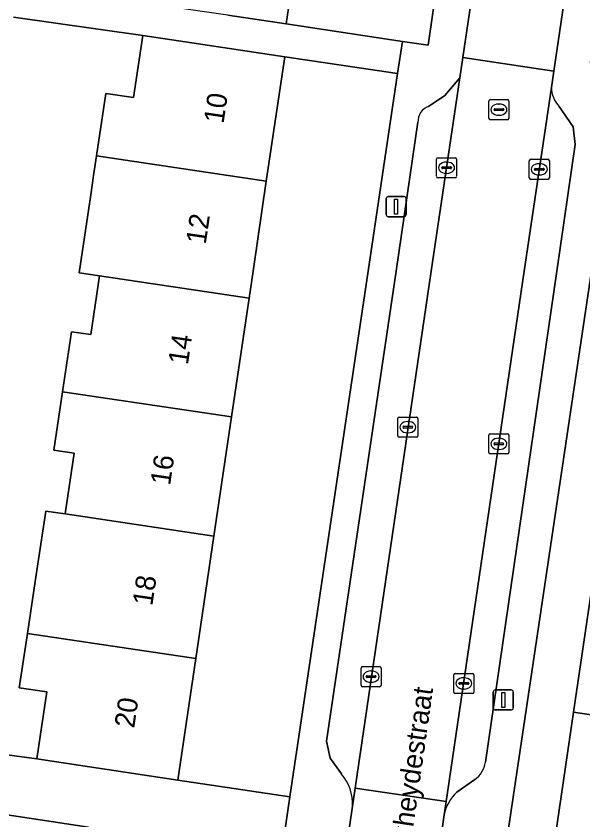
# Model space of a CAD drawing. Extents: x 163683 to 164494, y 382709 to 383872.
# Drawn here: x 164074.8 to 164103, y 382972.71 to 383012.68 of the extents above; entities that cross this region are included whole.
import ezdxf

# ---------------------------------------------------------------- set-up
doc = ezdxf.new("R2010")
doc.units = 0
for name, color, linetype in [('IMGEO_Erf', 7, 'Continuous'), ('IMGEO_Kolk', 7, 'Continuous'), ('IMGEO_Lichtmast', 7, 'Continuous'), ('IMGEO_Openbare_ruimte_label', 7, 'Continuous'), ('IMGEO_Pand', 7, 'Continuous'), ('IMGEO_Pand_nummerreeks', 7, 'Continuous'), ('IMGEO_Parkeervlak_open', 7, 'Continuous'), ('IMGEO_Rijbaan_lokaal_open', 7, 'Continuous'), ('IMGEO_Rioolput', 7, 'Continuous'), ('IMGEO_Voetpad_open', 7, 'Continuous')]:
    doc.layers.add(name, color=color, linetype=linetype)

msp = doc.modelspace()

# ---------------------------------------------------------------- linework, layer by layer
at = {"layer": 'IMGEO_Erf'}
for points in [[(164085.334, 383012.728), (164088.235, 383012.283), (164089.134, 383018.266)], [(164069.402, 382976.601), (164075.823, 382975.736), (164076.321, 382979.074), (164074.958, 382979.277), (164075.361, 382981.98), (164075.746, 382984.561), (164076.269, 382988.065), (164077.238, 382987.921), (164077.688, 382990.937), (164076.677, 382991.088), (164077.111, 382993.995), (164077.556, 382996.982), (164078.513, 382996.839), (164078.943, 382999.764), (164077.929, 382999.915), (164078.507, 383003.783), (164078.652, 383004.751), (164078.797, 383005.72), (164079.263, 383008.834), (164080.638, 383008.629), (164081.099, 383011.712), (164074.66, 383012.625)], [(164074.35, 382954.589), (164074.796, 382957.58), (164075.783, 382957.433), (164076.242, 382960.509), (164076.711, 382963.656), (164075.71, 382963.806), (164076.114, 382966.513), (164076.546, 382969.409), (164077.934, 382969.202), (164078.402, 382972.341), (164068.983, 382973.779)]]:
    msp.add_lwpolyline(points, dxfattribs=at)
for points in [[(164092.315, 383000), (164093.777, 383009.815), (164088.159, 383010.656), (164087.244, 383004.464), (164086.584, 383000), (164086.386, 382998.658), (164085.512, 382992.747), (164084.636, 382986.821), (164083.736, 382980.735), (164082.842, 382974.689), (164088.422, 382973.858)], [(164104.286, 382989.96), (164105.163, 382995.903), (164105.767, 383000), (164106.04, 383001.847), (164106.933, 383007.903), (164104.762, 383008.256), (164103.418, 383000), (164099.302, 382972.288), (164101.628, 382971.943), (164102.532, 382978.072), (164103.409, 382984.016)]]:
    msp.add_lwpolyline(points, close=True, dxfattribs=at)
at = {"layer": 'IMGEO_Kolk'}
for p, q in [((164095.713, 383004.708), (164095.713, 383005.56)), ((164095.788, 383005.634), (164096.64, 383005.634)), ((164096.201, 383005.414), (164096.226, 383005.414)), ((164096.714, 383005.56), (164096.714, 383004.708)), ((164100.327, 383004.63), (164100.327, 383005.482)), ((164100.402, 383005.556), (164101.254, 383005.556)), ((164100.815, 383005.336), (164100.84, 383005.336)), ((164101.328, 383005.482), (164101.328, 383004.63)), ((164095.972, 383005.128), (164095.972, 383005.14)), ((164096.41, 383005.091), (164096.012, 383005.091)), ((164096.015, 383005.177), (164096.413, 383005.177)), ((164096.456, 383005.14), (164096.456, 383005.128)), ((164100.586, 383005.05), (164100.586, 383005.062)), ((164101.024, 383005.013), (164100.626, 383005.013)), ((164100.629, 383005.099), (164101.027, 383005.099)), ((164101.07, 383005.062), (164101.07, 383005.05)), ((164096.64, 383004.634), (164095.788, 383004.634)), ((164096.224, 383004.854), (164096.199, 383004.854)), ((164101.254, 383004.556), (164100.402, 383004.556)), ((164100.838, 383004.776), (164100.813, 383004.776)), ((164093.785, 382991.809), (164093.785, 382992.661)), ((164093.86, 382992.735), (164094.712, 382992.735)), ((164094.786, 382992.661), (164094.786, 382991.809)), ((164094.044, 382992.229), (164094.044, 382992.241)), ((164094.482, 382992.192), (164094.084, 382992.192)), ((164094.087, 382992.278), (164094.485, 382992.278)), ((164094.273, 382992.515), (164094.298, 382992.515)), ((164094.528, 382992.241), (164094.528, 382992.229)), ((164094.296, 382991.955), (164094.271, 382991.955)), ((164098.314, 382990.98), (164098.314, 382991.832)), ((164098.389, 382991.906), (164099.241, 382991.906)), ((164099.315, 382991.832), (164099.315, 382990.98)), ((164094.712, 382991.735), (164093.86, 382991.735)), ((164098.573, 382991.4), (164098.573, 382991.412)), ((164099.011, 382991.363), (164098.613, 382991.363)), ((164098.616, 382991.449), (164099.014, 382991.449)), ((164098.802, 382991.686), (164098.827, 382991.686)), ((164099.057, 382991.412), (164099.057, 382991.4)), ((164098.825, 382991.126), (164098.8, 382991.126)), ((164099.241, 382990.906), (164098.389, 382990.906)), ((164091.957, 382979.406), (164091.957, 382980.258)), ((164092.032, 382980.332), (164092.884, 382980.332)), ((164092.958, 382980.258), (164092.958, 382979.406)), ((164092.216, 382979.826), (164092.216, 382979.838)), ((164092.654, 382979.789), (164092.256, 382979.789)), ((164092.259, 382979.875), (164092.657, 382979.875)), ((164092.445, 382980.112), (164092.47, 382980.112)), ((164092.7, 382979.838), (164092.7, 382979.826)), ((164096.571, 382979.067), (164096.571, 382979.919)), ((164096.646, 382979.993), (164097.498, 382979.993)), ((164097.059, 382979.773), (164097.084, 382979.773)), ((164097.572, 382979.919), (164097.572, 382979.067)), ((164092.468, 382979.552), (164092.443, 382979.552)), ((164096.83, 382979.487), (164096.83, 382979.499)), ((164097.268, 382979.45), (164096.87, 382979.45)), ((164096.873, 382979.536), (164097.271, 382979.536)), ((164097.314, 382979.499), (164097.314, 382979.487)), ((164092.884, 382979.332), (164092.032, 382979.332)), ((164097.498, 382978.993), (164096.646, 382978.993)), ((164097.082, 382979.213), (164097.057, 382979.213))]:
    msp.add_line(p, q, dxfattribs=at)
for points in [[(164095.713, 383004.708), (164095.713, 383005.56)], [(164095.788, 383005.634), (164096.64, 383005.634)], [(164096.714, 383005.56), (164096.714, 383004.708)], [(164100.327, 383004.63), (164100.327, 383005.482)], [(164100.402, 383005.556), (164101.254, 383005.556)], [(164101.328, 383005.482), (164101.328, 383004.63)], [(164096.64, 383004.634), (164095.788, 383004.634)], [(164101.254, 383004.556), (164100.402, 383004.556)], [(164093.785, 382991.809), (164093.785, 382992.661)], [(164093.86, 382992.735), (164094.712, 382992.735)], [(164094.786, 382992.661), (164094.786, 382991.809)], [(164098.314, 382990.98), (164098.314, 382991.832)], [(164098.389, 382991.906), (164099.241, 382991.906)], [(164099.315, 382991.832), (164099.315, 382990.98)], [(164094.712, 382991.735), (164093.86, 382991.735)], [(164099.241, 382990.906), (164098.389, 382990.906)], [(164091.957, 382979.406), (164091.957, 382980.258)], [(164092.032, 382980.332), (164092.884, 382980.332)], [(164092.958, 382980.258), (164092.958, 382979.406)], [(164096.571, 382979.067), (164096.571, 382979.919)], [(164096.646, 382979.993), (164097.498, 382979.993)], [(164097.572, 382979.919), (164097.572, 382979.067)], [(164092.884, 382979.332), (164092.032, 382979.332)], [(164097.498, 382978.993), (164096.646, 382978.993)]]:
    msp.add_lwpolyline(points, dxfattribs=at)
for centre, radius, start, end in [((164095.79, 383005.558), 0.0765, 91.552, 178.448), ((164095.79, 383005.558), 0.0765, 91.552, 178.448), ((164096.638, 383005.558), 0.0765, 1.552, 88.448), ((164096.638, 383005.558), 0.0765, 1.552, 88.448), ((164100.404, 383005.48), 0.0765, 91.552, 178.448), ((164100.404, 383005.48), 0.0765, 91.552, 178.448), ((164101.252, 383005.48), 0.0765, 1.552, 88.448), ((164101.252, 383005.48), 0.0765, 1.552, 88.448), ((164096.012, 383005.137), 0.0403, 85.8775, 175.7526), ((164096.009, 383005.127), 0.0366, 178.938, 274.7102), ((164096.413, 383005.134), 0.043, 264.8664, 352.4533), ((164096.417, 383005.139), 0.0386, 1.7309, 96.639), ((164100.626, 383005.059), 0.0403, 85.8775, 175.7526), ((164100.623, 383005.049), 0.0366, 178.938, 274.7102), ((164101.027, 383005.056), 0.043, 264.8664, 352.4533), ((164101.031, 383005.061), 0.0386, 1.7309, 96.639), ((164095.79, 383004.71), 0.0765, 181.552, 268.448), ((164095.79, 383004.71), 0.0765, 181.552, 268.448), ((164096.638, 383004.71), 0.0765, 271.552, 358.448), ((164096.638, 383004.71), 0.0765, 271.552, 358.448), ((164100.404, 383004.632), 0.0765, 181.552, 268.448), ((164100.404, 383004.632), 0.0765, 181.552, 268.448), ((164101.252, 383004.632), 0.0765, 271.552, 358.448), ((164101.252, 383004.632), 0.0765, 271.552, 358.448), ((164093.862, 382992.659), 0.0765, 91.552, 178.448), ((164093.862, 382992.659), 0.0765, 91.552, 178.448), ((164094.71, 382992.659), 0.0765, 1.552, 88.448), ((164094.71, 382992.659), 0.0765, 1.552, 88.448), ((164094.084, 382992.238), 0.0403, 85.8775, 175.7526), ((164094.081, 382992.228), 0.0366, 178.938, 274.7102), ((164094.485, 382992.235), 0.043, 264.8664, 352.4533), ((164094.489, 382992.24), 0.0386, 1.7309, 96.639), ((164093.862, 382991.811), 0.0765, 181.552, 268.448), ((164093.862, 382991.811), 0.0765, 181.552, 268.448), ((164094.71, 382991.811), 0.0765, 271.552, 358.448), ((164094.71, 382991.811), 0.0765, 271.552, 358.448), ((164098.391, 382991.83), 0.0765, 91.552, 178.448), ((164098.391, 382991.83), 0.0765, 91.552, 178.448), ((164099.239, 382991.83), 0.0765, 1.552, 88.448), ((164099.239, 382991.83), 0.0765, 1.552, 88.448), ((164098.613, 382991.409), 0.0403, 85.8775, 175.7526), ((164098.61, 382991.399), 0.0366, 178.938, 274.7102), ((164099.014, 382991.406), 0.043, 264.8664, 352.4533), ((164099.018, 382991.411), 0.0386, 1.7309, 96.639), ((164098.391, 382990.982), 0.0765, 181.552, 268.448), ((164098.391, 382990.982), 0.0765, 181.552, 268.448), ((164099.239, 382990.982), 0.0765, 271.552, 358.448), ((164099.239, 382990.982), 0.0765, 271.552, 358.448), ((164092.034, 382980.256), 0.0765, 91.552, 178.448), ((164092.034, 382980.256), 0.0765, 91.552, 178.448), ((164092.882, 382980.256), 0.0765, 1.552, 88.448), ((164092.882, 382980.256), 0.0765, 1.552, 88.448), ((164092.256, 382979.835), 0.0403, 85.8775, 175.7526), ((164092.253, 382979.825), 0.0366, 178.938, 274.7102), ((164092.657, 382979.832), 0.043, 264.8664, 352.4533), ((164092.661, 382979.837), 0.0386, 1.7309, 96.639), ((164096.648, 382979.917), 0.0765, 91.552, 178.448), ((164096.648, 382979.917), 0.0765, 91.552, 178.448), ((164097.496, 382979.917), 0.0765, 1.552, 88.448), ((164097.496, 382979.917), 0.0765, 1.552, 88.448), ((164092.034, 382979.408), 0.0765, 181.552, 268.448), ((164092.034, 382979.408), 0.0765, 181.552, 268.448), ((164092.882, 382979.408), 0.0765, 271.552, 358.448), ((164092.882, 382979.408), 0.0765, 271.552, 358.448), ((164096.87, 382979.496), 0.0403, 85.8775, 175.7526), ((164096.867, 382979.486), 0.0366, 178.938, 274.7102), ((164097.271, 382979.493), 0.043, 264.8664, 352.4533), ((164097.275, 382979.498), 0.0386, 1.7309, 96.639), ((164096.648, 382979.069), 0.0765, 181.552, 268.448), ((164096.648, 382979.069), 0.0765, 181.552, 268.448), ((164097.496, 382979.069), 0.0765, 271.552, 358.448), ((164097.496, 382979.069), 0.0765, 271.552, 358.448)]:
    msp.add_arc(centre, radius, start, end, dxfattribs=at)
for centre, major_axis, ratio, start_param, end_param in [((164096.2, 383005.134), (-0.387, 0.002), 0.722429, 4.712389, 7.853982), ((164096.225, 383005.134), (-0.39, 0.002), 0.717154, 1.570796, 4.712389), ((164100.814, 383005.056), (-0.387, 0.002), 0.722429, 4.712389, 7.853982), ((164100.839, 383005.056), (-0.39, 0.002), 0.717154, 1.570796, 4.712389), ((164094.272, 382992.235), (-0.387, 0.002), 0.722429, 4.712389, 7.853982), ((164094.297, 382992.235), (-0.39, 0.002), 0.717154, 1.570796, 4.712389), ((164098.801, 382991.406), (-0.387, 0.002), 0.722429, 4.712389, 7.853982), ((164098.826, 382991.406), (-0.39, 0.002), 0.717154, 1.570796, 4.712389), ((164092.444, 382979.832), (-0.387, 0.002), 0.722429, 4.712389, 7.853982), ((164092.469, 382979.832), (-0.39, 0.002), 0.717154, 1.570796, 4.712389), ((164097.058, 382979.493), (-0.387, 0.002), 0.722429, 4.712389, 7.853982), ((164097.083, 382979.493), (-0.39, 0.002), 0.717154, 1.570796, 4.712389)]:
    msp.add_ellipse(centre, major_axis=major_axis, ratio=ratio, start_param=start_param, end_param=end_param, dxfattribs=at)
at = {"layer": 'IMGEO_Lichtmast'}
for p, q in [((164093.21, 383002.802), (164093.21, 383003.602)), ((164093.21, 383003.602), (164093.21, 383002.802)), ((164093.31, 383003.702), (164094.1, 383003.702)), ((164094.1, 383003.702), (164093.31, 383003.702)), ((164094.2, 383003.602), (164094.2, 383002.802)), ((164094.2, 383002.802), (164094.2, 383003.602)), ((164094.1, 383002.702), (164093.31, 383002.702)), ((164093.31, 383002.702), (164094.1, 383002.702)), ((164098.538, 382978.274), (164098.538, 382979.074)), ((164098.538, 382979.074), (164098.538, 382978.274)), ((164098.638, 382979.174), (164099.428, 382979.174)), ((164099.428, 382979.174), (164098.638, 382979.174)), ((164099.528, 382979.074), (164099.528, 382978.274)), ((164099.528, 382978.274), (164099.528, 382979.074)), ((164099.428, 382978.174), (164098.638, 382978.174)), ((164098.638, 382978.174), (164099.428, 382978.174))]:
    msp.add_line(p, q, dxfattribs=at)
for points in [[(164093.63, 383003.577), (164093.78, 383003.577), (164093.78, 383002.827), (164093.63, 383002.827), (164093.63, 383003.577)], [(164098.958, 382979.049), (164099.108, 382979.049), (164099.108, 382978.299), (164098.958, 382978.299), (164098.958, 382979.049)]]:
    msp.add_lwpolyline(points, dxfattribs=at)
for centre, start, end in [((164093.31, 383003.602), 90, 180), ((164093.31, 383003.602), 90, 180), ((164094.1, 383003.602), 0, 90), ((164094.1, 383003.602), 360, 90), ((164093.31, 383002.802), 180, 270), ((164093.31, 383002.802), 180, 270), ((164094.1, 383002.802), 270, 0), ((164094.1, 383002.802), 270, 0), ((164098.638, 382979.074), 90, 180), ((164098.638, 382979.074), 90, 180), ((164099.428, 382979.074), 0, 90), ((164099.428, 382979.074), 360, 90), ((164098.638, 382978.274), 180, 270), ((164098.638, 382978.274), 180, 270), ((164099.428, 382978.274), 270, 0), ((164099.428, 382978.274), 270, 0)]:
    msp.add_arc(centre, 0.1, start, end, dxfattribs=at)
at = {"layer": 'IMGEO_Pand'}
for points in [[(164094.015, 383011.414), (164095.296, 383011.222), (164096.163, 383017.209), (164089.134, 383018.266), (164088.235, 383012.283)], [(164078.797, 383005.72), (164087.244, 383004.464), (164088.159, 383010.656), (164083.215, 383011.396), (164081.099, 383011.712), (164080.638, 383008.629), (164079.263, 383008.834)], [(164087.244, 383004.464), (164078.797, 383005.72), (164078.652, 383004.751), (164078.507, 383003.783), (164077.929, 382999.915), (164078.943, 382999.764), (164086.386, 382998.658), (164086.584, 383000)], [(164078.943, 382999.764), (164078.513, 382996.839), (164077.556, 382996.982), (164077.111, 382993.995), (164085.512, 382992.747), (164086.386, 382998.658)], [(164085.512, 382992.747), (164077.111, 382993.995), (164076.677, 382991.088), (164077.688, 382990.937), (164077.238, 382987.921), (164084.636, 382986.821)], [(164084.636, 382986.821), (164077.238, 382987.921), (164076.269, 382988.065), (164075.746, 382984.561), (164075.361, 382981.98), (164083.736, 382980.735)], [(164102.532, 382978.072), (164111.038, 382976.781), (164111.481, 382979.707), (164110.297, 382979.886), (164110.753, 382982.901), (164103.409, 382984.016)], [(164075.361, 382981.98), (164074.958, 382979.277), (164076.321, 382979.074), (164075.823, 382975.736), (164077.897, 382975.427), (164082.842, 382974.689), (164083.736, 382980.735)], [(164110.609, 382973.941), (164111.038, 382976.781), (164102.532, 382978.072), (164101.628, 382971.943), (164106.572, 382971.195), (164108.967, 382970.833), (164110.113, 382970.66), (164110.151, 382970.913)]]:
    msp.add_lwpolyline(points, close=True, dxfattribs=at)
at = {"layer": 'IMGEO_Parkeervlak_open'}
for points in [[(164091.534, 382973.393), (164091.665, 382974.283), (164095.448, 383000), (164096.87, 383009.605), (164096.119, 383008.72), (164095.321, 383008.184)], [(164101.429, 383009.129), (164100.076, 383000), (164096.195, 382973.618), (164096.099, 382972.966)], [(164098.144, 382975.574), (164101.7, 383000), (164102.616, 383006.292), (164102.512, 383007.168), (164101.81, 383008.182)], [(164094.791, 383007.394), (164093.698, 383000), (164090.243, 382976.626), (164090.423, 382975.775), (164090.985, 382974.99)], [(164096.728, 382974.083), (164097.627, 382974.709)]]:
    msp.add_lwpolyline(points, dxfattribs=at)
for centre, radius, start, end in [((164102.887, 383009.166), 1.459, 181.4366, 222.3955), ((164095.571, 383007.444), 0.782, 108.6527, 183.6331), ((164096.777, 382975.804), 1.386, 307.8143, 350.4532), ((164089.275, 382973.509), 2.262, 357.0535, 40.8893), ((164098.014, 382972.623), 1.946, 131.3838, 169.8472)]:
    msp.add_arc(centre, radius, start, end, dxfattribs=at)
at = {"layer": 'IMGEO_Rijbaan_lokaal_open'}
for points in [[(164102.35, 383015.339), (164097.819, 383016.011), (164097.019, 383010.611), (164101.549, 383009.939)], [(164097.019, 383010.611), (164096.87, 383009.605), (164095.448, 383000), (164091.665, 382974.283), (164096.195, 382973.618), (164100.076, 383000), (164101.429, 383009.129), (164101.549, 383009.939)], [(164091.005, 382969.792), (164095.535, 382969.127), (164095.638, 382969.83), (164096.099, 382972.966), (164096.195, 382973.618), (164091.665, 382974.283), (164091.534, 382973.393), (164091.032, 382969.974)]]:
    msp.add_lwpolyline(points, close=True, dxfattribs=at)
at = {"layer": 'IMGEO_Rioolput'}
for p, q in [((164098.317, 383007.598), (164098.317, 383008.45)), ((164098.392, 383008.524), (164099.244, 383008.524)), ((164098.805, 383008.304), (164098.83, 383008.304)), ((164099.318, 383008.45), (164099.318, 383007.598)), ((164098.576, 383008.018), (164098.576, 383008.03)), ((164099.014, 383007.981), (164098.616, 383007.981)), ((164098.619, 383008.067), (164099.017, 383008.067)), ((164098.828, 383007.744), (164098.803, 383007.744)), ((164099.06, 383008.03), (164099.06, 383008.018)), ((164099.244, 383007.524), (164098.392, 383007.524))]:
    msp.add_line(p, q, dxfattribs=at)
for points in [[(164098.317, 383007.598), (164098.317, 383008.45)], [(164098.392, 383008.524), (164099.244, 383008.524)], [(164099.318, 383008.45), (164099.318, 383007.598)], [(164099.244, 383007.524), (164098.392, 383007.524)]]:
    msp.add_lwpolyline(points, dxfattribs=at)
for centre, radius, start, end in [((164098.394, 383008.448), 0.0765, 91.552, 178.448), ((164098.394, 383008.448), 0.0765, 91.552, 178.448), ((164099.242, 383008.448), 0.0765, 1.552, 88.448), ((164099.242, 383008.448), 0.0765, 1.552, 88.448), ((164098.616, 383008.027), 0.0403, 85.8775, 175.7526), ((164098.613, 383008.017), 0.0366, 178.938, 274.7102), ((164099.017, 383008.024), 0.043, 264.8664, 352.4533), ((164099.021, 383008.029), 0.0386, 1.7309, 96.639), ((164098.394, 383007.6), 0.0765, 181.552, 268.448), ((164098.394, 383007.6), 0.0765, 181.552, 268.448), ((164099.242, 383007.6), 0.0765, 271.552, 358.448), ((164099.242, 383007.6), 0.0765, 271.552, 358.448)]:
    msp.add_arc(centre, radius, start, end, dxfattribs=at)
for centre, major_axis, ratio, start_param, end_param in [((164098.804, 383008.024), (-0.387, 0.002), 0.722429, 4.712389, 7.853982), ((164098.829, 383008.024), (-0.39, 0.002), 0.717154, 1.570796, 4.712389)]:
    msp.add_ellipse(centre, major_axis=major_axis, ratio=ratio, start_param=start_param, end_param=end_param, dxfattribs=at)
at = {"layer": 'IMGEO_Voetpad_open'}
for points in [[(164100.39, 383035.674), (164098.124, 383035.989), (164097.915, 383034.601), (164096.804, 383027.184), (164097.675, 383027.054), (164097.357, 383025.464), (164096.163, 383017.209), (164095.296, 383011.222), (164094.015, 383011.414), (164093.777, 383009.815), (164092.315, 383000), (164088.422, 382973.858), (164087.983, 382970.912), (164082.663, 382935.187), (164082.071, 382930.744), (164081.754, 382928.429), (164080.709, 382921.39), (164084.114, 382920.888), (164084.307, 382922.351), (164084.375, 382922.567)], [(164095.321, 383008.184), (164096.119, 383008.72), (164096.87, 383009.605), (164097.019, 383010.611), (164097.819, 383016.011), (164100.431, 383033.643)], [(164105.02, 383033.339), (164102.35, 383015.339), (164101.549, 383009.939), (164101.429, 383009.129)], [(164088.947, 382922.357), (164088.832, 382921.684), (164088.61, 382920.207), (164091.557, 382919.741), (164092.722, 382927.559), (164093.072, 382929.933), (164093.297, 382931.638), (164093.559, 382933.622), (164098.876, 382969.417), (164099.302, 382972.288), (164103.418, 383000), (164104.762, 383008.256), (164105.063, 383010.105), (164103.379, 383010.362), (164103.936, 383014.016), (164105.713, 383025.977)], [(164074.66, 383012.625), (164081.099, 383011.712), (164083.215, 383011.396), (164088.159, 383010.656), (164093.777, 383009.815), (164094.015, 383011.414), (164088.235, 383012.283), (164085.334, 383012.728), (164082.22, 383013.165), (164079.577, 383013.537), (164073.401, 383014.519)], [(164101.81, 383008.182), (164102.512, 383007.168), (164102.616, 383006.292), (164101.7, 383000), (164098.144, 382975.574)], [(164090.985, 382974.99), (164090.423, 382975.775), (164090.243, 382976.626), (164093.698, 383000), (164094.791, 383007.394)], [(164068.983, 382973.779), (164078.402, 382972.341), (164080.468, 382972.033), (164085.413, 382971.295), (164087.983, 382970.912), (164088.422, 382973.858), (164082.842, 382974.689), (164077.897, 382975.427), (164075.823, 382975.736), (164069.402, 382976.601)], [(164097.627, 382974.709), (164096.728, 382974.083)], [(164089.497, 382968.671), (164090.27, 382969.131), (164091.032, 382969.974), (164091.534, 382973.393)], [(164096.099, 382972.966), (164095.638, 382969.83), (164096.113, 382968.492), (164096.624, 382967.579), (164096.805, 382966.64), (164092.086, 382934.118), (164090.732, 382924.32)]]:
    msp.add_lwpolyline(points, dxfattribs=at)
for centre, radius, start, end in [((164102.887, 383009.166), 1.459, 181.4366, 222.3955), ((164095.571, 383007.444), 0.782, 108.6527, 183.6331), ((164096.777, 382975.804), 1.386, 307.8143, 350.4532), ((164089.275, 382973.509), 2.262, 357.0535, 40.8893), ((164098.014, 382972.623), 1.946, 131.3838, 169.8472)]:
    msp.add_arc(centre, radius, start, end, dxfattribs=at)

# ---------------------------------------------------------------- texts
at = {"layer": 'IMGEO_Openbare_ruimte_label'}
msp.add_text('Berckheydestraat', height=1, rotation=81.8375, dxfattribs=at).set_placement((164094.072, 382968.939))
at = {"layer": 'IMGEO_Pand_nummerreeks'}
for s, rotation, p in [('10', 81.5921, (164085.115, 383007.3)), ('12', 81.5949, (164084.229, 383001.295)), ('14', 81.5903, (164083.342, 382995.303)), ('16', 81.5903, (164082.456, 382989.311)), ('18', 81.5892, (164081.571, 382983.321)), ('20', 81.5903, (164080.671, 382977.239))]:
    msp.add_text(s, height=1, rotation=rotation, dxfattribs=at).set_placement(p)

doc.saveas('drawing.dxf')
